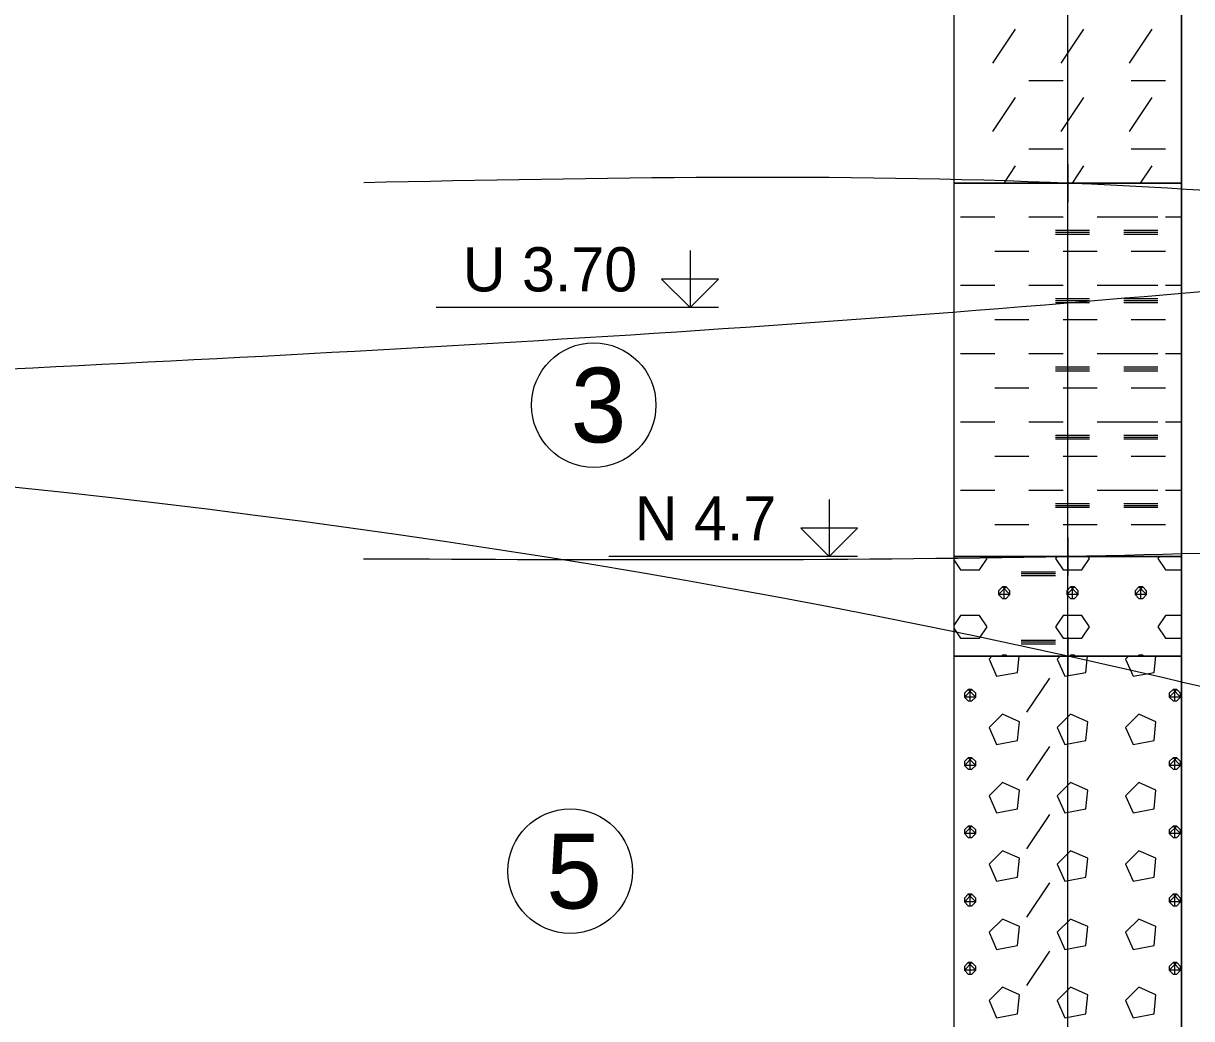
# Model space of a CAD drawing. Extents: x 3042 to 4120, y 576 to 2694.
# Drawn here: x 3359.39 to 3382.86, y 607.5 to 627.48 of the extents above; entities that cross this region are included whole.
import ezdxf

# ---------------------------------------------------------------- set-up
doc = ezdxf.new("R2010")
doc.units = 0
for name, color, linetype in [('18', 7, 'Continuous'), ('51', 7, 'Continuous'), ('53', 7, 'Continuous'), ('56', 7, 'Continuous'), ('61', 7, 'Continuous'), ('HPV', 7, 'Continuous'), ('rozhraní', 7, 'Continuous')]:
    doc.layers.add(name, color=color, linetype=linetype)

msp = doc.modelspace()

# ---------------------------------------------------------------- linework, layer by layer
at = {"layer": '18'}
msp.add_line((3380.372, 595.276), (3380.372, 640.276), dxfattribs=at)
at = {"layer": '51'}
for p, q in [((3378.866, 626.681), (3379.323, 627.367)), ((3380.238, 626.681), (3380.695, 627.367)), ((3381.609, 626.681), (3382.066, 627.367)), ((3379.59, 626.339), (3380.276, 626.339)), ((3381.647, 626.339), (3382.333, 626.339)), ((3378.866, 625.31), (3379.323, 625.996)), ((3380.238, 625.31), (3380.695, 625.996)), ((3381.609, 625.31), (3382.066, 625.996)), ((3379.59, 624.967), (3380.276, 624.967)), ((3381.647, 624.967), (3382.333, 624.967)), ((3379.092, 624.276), (3379.323, 624.624)), ((3380.463, 624.276), (3380.695, 624.624)), ((3381.835, 624.276), (3382.066, 624.624)), ((3378.218, 623.595), (3378.904, 623.595)), ((3379.59, 623.595), (3380.276, 623.595)), ((3380.962, 623.595), (3381.647, 623.595)), ((3381.495, 623.595), (3382.181, 623.595)), ((3382.333, 623.595), (3382.658, 623.595)), ((3380.123, 623.329), (3380.809, 623.329)), ((3380.123, 623.291), (3380.809, 623.291)), ((3380.123, 623.252), (3380.809, 623.252)), ((3381.495, 623.329), (3382.181, 623.329)), ((3381.495, 623.291), (3382.181, 623.291)), ((3381.495, 623.252), (3382.181, 623.252)), ((3378.904, 622.91), (3379.59, 622.91)), ((3380.276, 622.91), (3380.962, 622.91)), ((3381.647, 622.91), (3382.333, 622.91)), ((3378.218, 622.224), (3378.904, 622.224)), ((3379.59, 622.224), (3380.276, 622.224)), ((3380.962, 622.224), (3381.647, 622.224)), ((3381.495, 622.224), (3382.181, 622.224)), ((3382.333, 622.224), (3382.658, 622.224)), ((3380.123, 621.957), (3380.809, 621.957)), ((3380.123, 621.919), (3380.809, 621.919)), ((3380.123, 621.881), (3380.809, 621.881)), ((3381.495, 621.957), (3382.181, 621.957)), ((3381.495, 621.919), (3382.181, 621.919)), ((3381.495, 621.881), (3382.181, 621.881)), ((3378.904, 621.538), (3379.59, 621.538)), ((3380.276, 621.538), (3380.962, 621.538)), ((3381.647, 621.538), (3382.333, 621.538)), ((3378.218, 620.852), (3378.904, 620.852)), ((3379.59, 620.852), (3380.276, 620.852)), ((3380.962, 620.852), (3381.647, 620.852)), ((3381.495, 620.852), (3382.181, 620.852)), ((3382.333, 620.852), (3382.658, 620.852)), ((3380.123, 620.585), (3380.809, 620.585)), ((3380.123, 620.547), (3380.809, 620.547)), ((3380.123, 620.509), (3380.809, 620.509)), ((3381.495, 620.585), (3382.181, 620.585)), ((3381.495, 620.547), (3382.181, 620.547)), ((3381.495, 620.509), (3382.181, 620.509)), ((3378.904, 620.166), (3379.59, 620.166)), ((3380.276, 620.166), (3380.962, 620.166)), ((3381.647, 620.166), (3382.333, 620.166)), ((3378.218, 619.481), (3378.904, 619.481)), ((3379.59, 619.481), (3380.276, 619.481)), ((3380.962, 619.481), (3381.647, 619.481)), ((3381.495, 619.481), (3382.181, 619.481)), ((3382.333, 619.481), (3382.658, 619.481)), ((3380.123, 619.214), (3380.809, 619.214)), ((3380.123, 619.176), (3380.809, 619.176)), ((3380.123, 619.138), (3380.809, 619.138)), ((3381.495, 619.214), (3382.181, 619.214)), ((3381.495, 619.176), (3382.181, 619.176)), ((3381.495, 619.138), (3382.181, 619.138)), ((3378.904, 618.795), (3379.59, 618.795)), ((3380.276, 618.795), (3380.962, 618.795)), ((3381.647, 618.795), (3382.333, 618.795)), ((3378.218, 618.109), (3378.904, 618.109)), ((3379.59, 618.109), (3380.276, 618.109)), ((3380.962, 618.109), (3381.647, 618.109)), ((3381.495, 618.109), (3382.181, 618.109)), ((3382.333, 618.109), (3382.658, 618.109)), ((3380.123, 617.842), (3380.809, 617.842)), ((3381.495, 617.842), (3382.181, 617.842)), ((3380.123, 617.804), (3380.809, 617.804)), ((3380.123, 617.766), (3380.809, 617.766)), ((3381.495, 617.804), (3382.181, 617.804)), ((3381.495, 617.766), (3382.181, 617.766)), ((3378.904, 617.423), (3379.59, 617.423)), ((3380.276, 617.423), (3380.962, 617.423)), ((3381.647, 617.423), (3382.333, 617.423)), ((3378.086, 616.708), (3378.218, 616.509)), ((3379.438, 616.471), (3380.123, 616.471)), ((3379.438, 616.433), (3380.123, 616.433)), ((3382.333, 616.509), (3382.658, 616.509)), ((3379.438, 616.394), (3380.123, 616.394)), ((3379.095, 615.937), (3379.095, 616.166)), ((3380.466, 615.937), (3380.466, 616.166)), ((3381.838, 615.937), (3381.838, 616.166)), ((3378.086, 615.336), (3378.218, 615.137)), ((3379.438, 615.099), (3380.123, 615.099)), ((3379.438, 615.061), (3380.123, 615.061)), ((3382.333, 615.137), (3382.658, 615.137)), ((3379.057, 614.794), (3379.039, 614.776)), ((3379.095, 614.776), (3379.095, 614.794)), ((3379.115, 614.776), (3379.133, 614.794)), ((3379.438, 615.023), (3380.123, 615.023)), ((3380.428, 614.794), (3380.41, 614.776)), ((3380.466, 614.776), (3380.466, 614.794)), ((3380.486, 614.776), (3380.504, 614.794)), ((3381.8, 614.794), (3381.782, 614.776)), ((3381.838, 614.776), (3381.838, 614.794)), ((3381.858, 614.776), (3381.876, 614.794)), ((3378.848, 614.776), (3378.79, 614.718)), ((3380.22, 614.776), (3380.161, 614.718)), ((3381.591, 614.776), (3381.533, 614.718)), ((3379.552, 613.651), (3380.009, 614.337)), ((3378.409, 613.88), (3378.409, 614.108)), ((3382.524, 613.88), (3382.524, 614.108)), ((3379.552, 612.28), (3380.009, 612.965)), ((3378.409, 612.508), (3378.409, 612.737)), ((3382.524, 612.508), (3382.524, 612.737)), ((3379.552, 610.908), (3380.009, 611.594)), ((3378.409, 611.137), (3378.409, 611.365)), ((3382.524, 611.137), (3382.524, 611.365)), ((3379.552, 609.536), (3380.009, 610.222)), ((3378.409, 609.765), (3378.409, 609.994)), ((3382.524, 609.765), (3382.524, 609.994)), ((3379.552, 608.165), (3380.009, 608.851)), ((3378.409, 608.393), (3378.409, 608.622)), ((3382.524, 608.393), (3382.524, 608.622))]:
    msp.add_line(p, q, dxfattribs=at)
for points in [[(3378.086, 624.276), (3382.658, 624.276), (3382.658, 632.276), (3378.086, 632.276)], [(3378.086, 616.776), (3382.658, 616.776), (3382.658, 624.276), (3378.086, 624.276)], [(3378.086, 614.776), (3382.658, 614.776), (3382.658, 616.776), (3378.086, 616.776)], [(3378.086, 602.776), (3382.658, 602.776), (3382.658, 614.776), (3378.086, 614.776)]]:
    msp.add_lwpolyline(points, close=True, dxfattribs=at)
for points in [[(3378.218, 616.509), (3378.599, 616.509), (3378.752, 616.737), (3378.726, 616.776)], [(3380.149, 616.776), (3380.123, 616.737), (3380.276, 616.509)], [(3380.276, 616.509), (3380.657, 616.509), (3380.809, 616.737), (3380.783, 616.776)], [(3382.207, 616.776), (3382.181, 616.737), (3382.333, 616.509)], [(3379.057, 616.166), (3378.98, 616.09), (3378.98, 616.013), (3379.057, 615.937), (3379.133, 615.937), (3379.209, 616.013), (3379.209, 616.09), (3379.133, 616.166), (3379.057, 616.166), (3379.209, 616.013), (3378.98, 616.013), (3379.133, 616.166)], [(3380.428, 616.166), (3380.352, 616.09), (3380.352, 616.013), (3380.428, 615.937), (3380.504, 615.937), (3380.581, 616.013), (3380.581, 616.09), (3380.504, 616.166), (3380.428, 616.166), (3380.581, 616.013), (3380.352, 616.013), (3380.504, 616.166)], [(3381.8, 616.166), (3381.724, 616.09), (3381.724, 616.013), (3381.8, 615.937), (3381.876, 615.937), (3381.952, 616.013), (3381.952, 616.09), (3381.876, 616.166), (3381.8, 616.166), (3381.952, 616.013), (3381.724, 616.013), (3381.876, 616.166)], [(3378.218, 615.137), (3378.599, 615.137), (3378.752, 615.366), (3378.599, 615.594), (3378.218, 615.594), (3378.086, 615.395)], [(3380.276, 615.137), (3380.657, 615.137), (3380.809, 615.366), (3380.657, 615.594), (3380.276, 615.594), (3380.123, 615.366), (3380.276, 615.137)], [(3382.658, 615.594), (3382.333, 615.594), (3382.181, 615.366), (3382.333, 615.137)], [(3379.151, 614.776), (3379.133, 614.794), (3379.057, 614.794), (3379.074, 614.776)], [(3380.522, 614.776), (3380.504, 614.794), (3380.428, 614.794), (3380.446, 614.776)], [(3381.894, 614.776), (3381.876, 614.794), (3381.8, 614.794), (3381.818, 614.776)], [(3378.79, 614.718), (3378.942, 614.375), (3379.361, 614.451), (3379.394, 614.776)], [(3380.161, 614.718), (3380.314, 614.375), (3380.733, 614.451), (3380.765, 614.776)], [(3381.533, 614.718), (3381.685, 614.375), (3382.105, 614.451), (3382.137, 614.776)], [(3378.371, 614.108), (3378.295, 614.032), (3378.295, 613.956), (3378.371, 613.88), (3378.447, 613.88), (3378.523, 613.956), (3378.523, 614.032), (3378.447, 614.108), (3378.371, 614.108), (3378.523, 613.956), (3378.295, 613.956), (3378.447, 614.108)], [(3382.486, 614.108), (3382.409, 614.032), (3382.409, 613.956), (3382.486, 613.88), (3382.562, 613.88), (3382.638, 613.956), (3382.638, 614.032), (3382.562, 614.108), (3382.486, 614.108), (3382.638, 613.956), (3382.409, 613.956), (3382.562, 614.108)], [(3378.79, 613.346), (3378.942, 613.004), (3379.361, 613.08), (3379.399, 613.461), (3379.057, 613.613), (3378.79, 613.346)], [(3380.161, 613.346), (3380.314, 613.004), (3380.733, 613.08), (3380.771, 613.461), (3380.428, 613.613), (3380.161, 613.346)], [(3381.533, 613.346), (3381.685, 613.004), (3382.105, 613.08), (3382.143, 613.461), (3381.8, 613.613), (3381.533, 613.346)], [(3378.371, 612.737), (3378.295, 612.661), (3378.295, 612.584), (3378.371, 612.508), (3378.447, 612.508), (3378.523, 612.584), (3378.523, 612.661), (3378.447, 612.737), (3378.371, 612.737), (3378.523, 612.584), (3378.295, 612.584), (3378.447, 612.737)], [(3382.486, 612.737), (3382.409, 612.661), (3382.409, 612.584), (3382.486, 612.508), (3382.562, 612.508), (3382.638, 612.584), (3382.638, 612.661), (3382.562, 612.737), (3382.486, 612.737), (3382.638, 612.584), (3382.409, 612.584), (3382.562, 612.737)], [(3378.79, 611.975), (3378.942, 611.632), (3379.361, 611.708), (3379.399, 612.089), (3379.057, 612.242), (3378.79, 611.975)], [(3380.161, 611.975), (3380.314, 611.632), (3380.733, 611.708), (3380.771, 612.089), (3380.428, 612.242), (3380.161, 611.975)], [(3381.533, 611.975), (3381.685, 611.632), (3382.105, 611.708), (3382.143, 612.089), (3381.8, 612.242), (3381.533, 611.975)], [(3378.371, 611.365), (3378.295, 611.289), (3378.295, 611.213), (3378.371, 611.137), (3378.447, 611.137), (3378.523, 611.213), (3378.523, 611.289), (3378.447, 611.365), (3378.371, 611.365), (3378.523, 611.213), (3378.295, 611.213), (3378.447, 611.365)], [(3382.486, 611.365), (3382.409, 611.289), (3382.409, 611.213), (3382.486, 611.137), (3382.562, 611.137), (3382.638, 611.213), (3382.638, 611.289), (3382.562, 611.365), (3382.486, 611.365), (3382.638, 611.213), (3382.409, 611.213), (3382.562, 611.365)], [(3378.79, 610.603), (3378.942, 610.26), (3379.361, 610.337), (3379.399, 610.718), (3379.057, 610.87), (3378.79, 610.603)], [(3380.161, 610.603), (3380.314, 610.26), (3380.733, 610.337), (3380.771, 610.718), (3380.428, 610.87), (3380.161, 610.603)], [(3381.533, 610.603), (3381.685, 610.26), (3382.105, 610.337), (3382.143, 610.718), (3381.8, 610.87), (3381.533, 610.603)], [(3378.371, 609.994), (3378.295, 609.917), (3378.295, 609.841), (3378.371, 609.765), (3378.447, 609.765), (3378.523, 609.841), (3378.523, 609.917), (3378.447, 609.994), (3378.371, 609.994), (3378.523, 609.841), (3378.295, 609.841), (3378.447, 609.994)], [(3382.486, 609.994), (3382.409, 609.917), (3382.409, 609.841), (3382.486, 609.765), (3382.562, 609.765), (3382.638, 609.841), (3382.638, 609.917), (3382.562, 609.994), (3382.486, 609.994), (3382.638, 609.841), (3382.409, 609.841), (3382.562, 609.994)], [(3378.79, 609.232), (3378.942, 608.889), (3379.361, 608.965), (3379.399, 609.346), (3379.057, 609.498), (3378.79, 609.232)], [(3380.161, 609.232), (3380.314, 608.889), (3380.733, 608.965), (3380.771, 609.346), (3380.428, 609.498), (3380.161, 609.232)], [(3381.533, 609.232), (3381.685, 608.889), (3382.105, 608.965), (3382.143, 609.346), (3381.8, 609.498), (3381.533, 609.232)], [(3378.371, 608.622), (3378.295, 608.546), (3378.295, 608.47), (3378.371, 608.393), (3378.447, 608.393), (3378.523, 608.47), (3378.523, 608.546), (3378.447, 608.622), (3378.371, 608.622), (3378.523, 608.47), (3378.295, 608.47), (3378.447, 608.622)], [(3382.486, 608.622), (3382.409, 608.546), (3382.409, 608.47), (3382.486, 608.393), (3382.562, 608.393), (3382.638, 608.47), (3382.638, 608.546), (3382.562, 608.622), (3382.486, 608.622), (3382.638, 608.47), (3382.409, 608.47), (3382.562, 608.622)], [(3378.79, 607.86), (3378.942, 607.517), (3379.361, 607.593), (3379.399, 607.974), (3379.057, 608.127), (3378.79, 607.86)], [(3380.161, 607.86), (3380.314, 607.517), (3380.733, 607.593), (3380.771, 607.974), (3380.428, 608.127), (3380.161, 607.86)], [(3381.533, 607.86), (3381.685, 607.517), (3382.105, 607.593), (3382.143, 607.974), (3381.8, 608.127), (3381.533, 607.86)]]:
    msp.add_lwpolyline(points, dxfattribs=at)
at = {"layer": '53'}
for p, q in [((3378.086, 640.276), (3378.086, 595.276)), ((3382.658, 640.276), (3382.658, 595.276)), ((3378.086, 624.276), (3382.658, 624.276)), ((3378.086, 616.776), (3382.658, 616.776)), ((3378.086, 614.776), (3382.658, 614.776))]:
    msp.add_line(p, q, dxfattribs=at)
at = {"layer": '56'}
for p, q in [((3380.372, 624.657), (3380.372, 623.895)), ((3379.991, 624.276), (3380.753, 624.276)), ((3380.372, 617.157), (3380.372, 616.395)), ((3379.991, 616.776), (3380.753, 616.776)), ((3380.372, 615.157), (3380.372, 614.395)), ((3379.991, 614.776), (3380.753, 614.776))]:
    msp.add_line(p, q, dxfattribs=at)
at = {"layer": '61'}
for p, q in [((3373.356, 621.776), (3367.684, 621.776)), ((3376.15, 616.776), (3371.155, 616.776))]:
    msp.add_line(p, q, dxfattribs=at)
for points in [[(3372.785, 622.919), (3372.785, 621.776), (3373.356, 622.348), (3372.213, 622.348), (3372.785, 621.776)], [(3375.579, 617.919), (3375.579, 616.776), (3376.15, 617.348), (3375.007, 617.348), (3375.579, 616.776)]]:
    msp.add_lwpolyline(points, dxfattribs=at)
at = {"layer": 'HPV'}
msp.add_spline([(3524.068, 615.576), (3513.612, 615.576), (3425.062, 621.559), (3404.852, 623.33), (3380.372, 621.865), (3350.809, 620.156)], degree=3, dxfattribs=at)
at = {"layer": 'rozhraní'}
for centre in [(3370.85, 619.818), (3370.377, 610.459)]:
    msp.add_circle(centre, 1.25, dxfattribs=at)
for points in [[(3366.233, 624.29), (3380.463, 624.276), (3404.852, 621.776), (3425.062, 620.427), (3462.972, 621.377), (3469.248, 621.023)], [(3523.585, 611.576), (3513.612, 611.576), (3462.842, 615.815), (3425.062, 616.427), (3404.852, 611.276), (3380.372, 614.776), (3257.292, 616.827), (3247.758, 616.827)], [(3479.126, 616.372), (3462.842, 617.377), (3425.062, 616.427), (3404.852, 617.276), (3380.372, 616.776), (3366.224, 616.727)]]:
    msp.add_spline(points, degree=3, dxfattribs=at)

# ---------------------------------------------------------------- texts
at = {"layer": '61'}
for s, p in [('U 3.70', (3368.22, 622.1)), ('N 4.7', (3371.673, 617.1))]:
    msp.add_text(s, height=0.889, dxfattribs=at).set_placement(p)
at = {"layer": 'rozhraní'}
for s, p in [('3', (3370.388, 619.068)), ('5', (3369.896, 609.709))]:
    msp.add_text(s, height=1.5, dxfattribs=at).set_placement(p)

doc.saveas('drawing.dxf')
